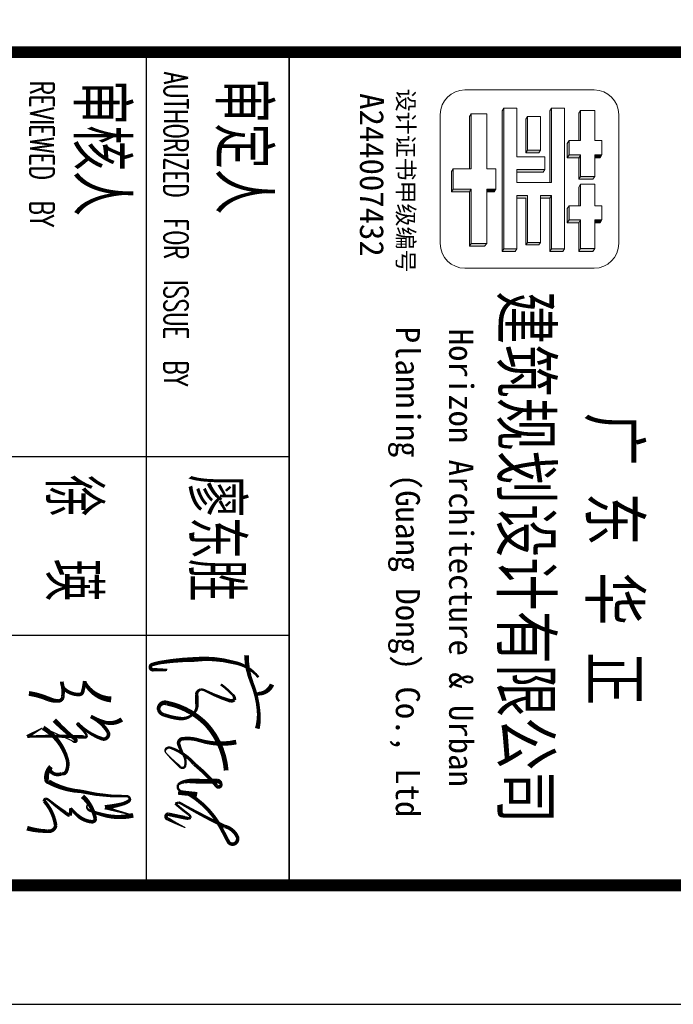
# Model space of a CAD drawing. Extents: x 1779708 to 7299578, y -1121471 to 88434.
# Tile 344 of 656: x 4717289 to 4725530, y -1084792 to -1072383. Entities that reach past the tile are written whole.
import ezdxf

# ---------------------------------------------------------------- set-up
doc = ezdxf.new("R2010")
doc.units = 0
doc.header["$LTSCALE"] = 1000
doc.header["$MEASUREMENT"] = 0
doc.layers.get('0').update_dxf_attribs({"linetype": 'CONTINUOUS'})
doc.layers.add('logo', color=81, linetype='CONTINUOUS', lineweight=18)
for name, color, linetype in [('PUB_TEXT', 7, 'CONTINUOUS'), ('PUB_TITLE', 4, 'CONTINUOUS'), ('修改', 6, 'CONTINUOUS'), ('电子签', 2, 'CONTINUOUS'), ('通-图框－文字', 4, 'CONTINUOUS')]:
    doc.layers.add(name, color=color, linetype=linetype)
doc.styles.add('-宋体', font='simhei.ttf', dxfattribs={"width": 0.7})
doc.styles.add('-黑体', font='simhei.ttf', dxfattribs={"width": 0.7})
doc.styles.add('dim_font', font='SIMPLEX.shx', dxfattribs={"width": 0.8})
doc.styles.add('仿宋', font='txt', dxfattribs={"width": 0.7})

# ---------------------------------------------------------------- blocks, each defined once
blk = doc.blocks.new('A$C6A191C33')
at = {"style": '-宋体'}
for s, height, p in [('设计证书甲级编号', 141.4, (32.2, 373.3)), ('A244007432', 202, (69, 58.7))]:
    blk.add_text(s, height=height, dxfattribs=at).set_placement(p)
blk = doc.blocks.new('A$C36B43F05')
at = {"layer": 'logo'}
h = blk.add_hatch(color=256, dxfattribs=at)
edge = h.paths.add_edge_path()
edge.add_line((44871, 9521), (44708, 9521))
edge.add_line((44708, 9521), (44708, 11294))
edge.add_line((44708, 11294), (44687, 11261))
edge.add_line((44687, 11261), (44687, 9488))
edge.add_line((44687, 9488), (44851, 9488))
edge.add_line((44851, 9488), (44871, 9521))
h = blk.add_hatch(color=256, dxfattribs=at)
edge = h.paths.add_edge_path()
edge.add_line((45287, 10356), (45308, 10356))
edge.add_line((45308, 10356), (45308, 11294))
edge.add_line((45308, 11294), (45287, 11261))
edge.add_line((45287, 11261), (45287, 10356))
h = blk.add_hatch(color=256, dxfattribs=at)
edge = h.paths.add_edge_path()
edge.add_line((44277, 10529), (44298, 10529))
edge.add_line((44298, 10529), (44298, 11224))
edge.add_line((44298, 11224), (44277, 11191))
edge.add_line((44277, 11191), (44277, 10529))
h = blk.add_hatch(color=256, dxfattribs=at)
edge = h.paths.add_edge_path()
edge.add_line((45172, 10765), (45008, 10765))
edge.add_line((45008, 10765), (45008, 11190))
edge.add_line((45008, 11190), (44987, 11157))
edge.add_line((44987, 11157), (44987, 10732))
edge.add_line((44987, 10732), (45151, 10732))
edge.add_line((45151, 10732), (45172, 10765))
h = blk.add_hatch(color=256, dxfattribs=at)
edge = h.paths.add_edge_path()
edge.add_line((45675, 11267), (45652, 11230))
edge.add_line((45652, 11230), (45652, 10885))
edge.add_line((45652, 10885), (45675, 10885))
edge.add_line((45675, 10885), (45675, 11267))
h = blk.add_hatch(color=256, dxfattribs=at)
edge = h.paths.add_edge_path()
edge.add_line((45855, 10435), (45675, 10435))
edge.add_line((45675, 10435), (45675, 10705))
edge.add_line((45675, 10705), (45531, 10705))
edge.add_line((45531, 10705), (45531, 10885))
edge.add_line((45531, 10885), (45508, 10849))
edge.add_line((45508, 10849), (45508, 10669))
edge.add_line((45508, 10669), (45652, 10669))
edge.add_line((45652, 10669), (45652, 10399))
edge.add_line((45652, 10399), (45832, 10399))
edge.add_line((45832, 10399), (45855, 10435))
edge.add_line((45855, 10435), (45855, 10435))
h = blk.add_hatch(color=256, dxfattribs=at)
edge = h.paths.add_edge_path()
edge.add_line((45945, 10705), (45855, 10705))
edge.add_line((45855, 10705), (45856, 10669))
edge.add_line((45856, 10669), (45923, 10669))
edge.add_line((45923, 10669), (45945, 10705))
h = blk.add_hatch(color=256, dxfattribs=at)
edge = h.paths.add_edge_path()
edge.add_line((44277, 9557), (44465, 9557))
edge.add_line((44465, 9557), (44496, 9590))
edge.add_line((44496, 9590), (44298, 9590))
edge.add_line((44298, 9590), (44298, 10273))
edge.add_line((44298, 10273), (44068, 10273))
edge.add_line((44068, 10273), (44068, 10529))
edge.add_line((44068, 10529), (44047, 10496))
edge.add_line((44047, 10496), (44047, 10240))
edge.add_line((44047, 10240), (44277, 10240))
edge.add_line((44277, 10240), (44277, 9557))
h = blk.add_hatch(color=256, dxfattribs=at)
edge = h.paths.add_edge_path()
edge.add_line((45226, 10520), (45206, 10487))
edge.add_line((45206, 10487), (44871, 10487))
edge.add_line((44871, 10487), (44871, 10520))
edge.add_line((44871, 10520), (45226, 10520))
h = blk.add_hatch(color=256, dxfattribs=at)
edge = h.paths.add_edge_path()
edge.add_line((45675, 10335), (45652, 10298))
edge.add_line((45652, 10298), (45652, 10065))
edge.add_line((45652, 10065), (45675, 10065))
edge.add_line((45675, 10065), (45675, 10335))
h = blk.add_hatch(color=256, dxfattribs=at)
edge = h.paths.add_edge_path()
edge.add_line((44608, 10273), (44496, 10273))
edge.add_line((44496, 10273), (44496, 10241))
edge.add_line((44496, 10241), (44587, 10241))
edge.add_line((44587, 10241), (44608, 10273))
edge.add_line((44608, 10273), (44608, 10273))
h = blk.add_hatch(color=256, dxfattribs=at)
edge = h.paths.add_edge_path()
edge.add_line((45172, 9603), (45008, 9603))
edge.add_line((45008, 9603), (45008, 10192))
edge.add_line((45008, 10192), (44871, 10192))
edge.add_line((44871, 10192), (44871, 10160))
edge.add_line((44871, 10160), (44987, 10160))
edge.add_line((44987, 10160), (44987, 9570))
edge.add_line((44987, 9570), (45151, 9570))
edge.add_line((45151, 9570), (45172, 9603))
h = blk.add_hatch(color=256, dxfattribs=at)
edge = h.paths.add_edge_path()
edge.add_line((45308, 10192), (45172, 10192))
edge.add_line((45172, 10192), (45172, 10160))
edge.add_line((45172, 10160), (45287, 10160))
edge.add_line((45287, 10160), (45287, 9488))
edge.add_line((45287, 9488), (45451, 9488))
edge.add_line((45451, 9488), (45472, 9521))
edge.add_line((45472, 9521), (45308, 9521))
edge.add_line((45308, 9521), (45308, 10192))
h = blk.add_hatch(color=256, dxfattribs=at)
edge = h.paths.add_edge_path()
edge.add_line((45531, 10065), (45508, 10028))
edge.add_line((45508, 10028), (45508, 9848))
edge.add_line((45508, 9848), (45652, 9848))
edge.add_line((45652, 9848), (45652, 9488))
edge.add_line((45652, 9488), (45832, 9488))
edge.add_line((45832, 9488), (45855, 9524))
edge.add_line((45855, 9524), (45675, 9524))
edge.add_line((45675, 9524), (45675, 9885))
edge.add_line((45675, 9885), (45531, 9885))
edge.add_line((45531, 9885), (45531, 10065))
h = blk.add_hatch(color=256, dxfattribs=at)
edge = h.paths.add_edge_path()
edge.add_line((45945, 9885), (45855, 9885))
edge.add_line((45855, 9885), (45855, 9849))
edge.add_line((45855, 9849), (45922, 9849))
edge.add_line((45922, 9849), (45945, 9885))
for p, q in [((44708, 11294), (44687, 11261)), ((44708, 11294), (44871, 11294)), ((44708, 11294), (44708, 9521)), ((44871, 11294), (44871, 10683)), ((45308, 11294), (45287, 11261)), ((45306, 11294), (45472, 11294)), ((45308, 11294), (45308, 10356)), ((45472, 11294), (45472, 9701)), ((44298, 11224), (44277, 11191)), ((44277, 10529), (44277, 11191)), ((44277, 11191), (44277, 10529)), ((44298, 11224), (44298, 10529)), ((44496, 11224), (44298, 11224)), ((44496, 10529), (44496, 11224)), ((44687, 11261), (44687, 9488)), ((45008, 11190), (44987, 11157)), ((45008, 11190), (45008, 10765)), ((45172, 11190), (45008, 11190)), ((45172, 10765), (45172, 11190)), ((45287, 11261), (45287, 10356)), ((45652, 11230), (45675, 11267)), ((45652, 10885), (45652, 11230)), ((45675, 11267), (45855, 11267)), ((45675, 10885), (45675, 11267)), ((45855, 11267), (45855, 10885)), ((44687, 9668), (44687, 11060)), ((44708, 9701), (44708, 11093)), ((44987, 10732), (44987, 11157)), ((45287, 10356), (45287, 11060)), ((45308, 10356), (45308, 11093)), ((45472, 11093), (45472, 11093)), ((45675, 11065), (45675, 11065)), ((45675, 11065), (45675, 10885)), ((45675, 10885), (45675, 11065)), ((45855, 10885), (45855, 11065)), ((44298, 11023), (44298, 10529)), ((44298, 10976), (44298, 10976)), ((44298, 10976), (44298, 10976)), ((44987, 10956), (44987, 10732)), ((45008, 10765), (45008, 10989)), ((45652, 10885), (45652, 11029)), ((45308, 10356), (45308, 10847)), ((45472, 10847), (45472, 9521)), ((45531, 10885), (45508, 10849)), ((45531, 10885), (45508, 10849)), ((45508, 10849), (45508, 10669)), ((45508, 10849), (45508, 10669)), ((45531, 10705), (45531, 10885)), ((45531, 10885), (45531, 10705)), ((45531, 10885), (45675, 10885)), ((45675, 10885), (45652, 10885)), ((45855, 10885), (45945, 10885)), ((45945, 10885), (45855, 10885)), ((45945, 10885), (45945, 10705)), ((44871, 10683), (45226, 10683)), ((45008, 10765), (44987, 10732)), ((45151, 10732), (44987, 10732)), ((45151, 10732), (44987, 10732)), ((45008, 10765), (45172, 10765)), ((45008, 10765), (45172, 10765)), ((45172, 10765), (45151, 10732)), ((45172, 10765), (45151, 10732)), ((45226, 10683), (45226, 10520)), ((45226, 10683), (45226, 10520)), ((45226, 10683), (45226, 10520)), ((45472, 10520), (45472, 10683)), ((45531, 10705), (45508, 10669)), ((45675, 10705), (45531, 10705)), ((45675, 10705), (45531, 10705)), ((45675, 10705), (45652, 10669)), ((45675, 10435), (45675, 10705)), ((45675, 10435), (45675, 10705)), ((45855, 10705), (45855, 10435)), ((45945, 10705), (45855, 10705)), ((45945, 10705), (45923, 10669)), ((45508, 10669), (45652, 10669)), ((45675, 10669), (45508, 10669)), ((45652, 10669), (45652, 10399)), ((45652, 10399), (45652, 10669)), ((45923, 10669), (45856, 10669)), ((44047, 10496), (44068, 10529)), ((44068, 10529), (44047, 10496)), ((44068, 10529), (44068, 10273)), ((44068, 10529), (44068, 10273)), ((44298, 10529), (44068, 10529)), ((44608, 10529), (44496, 10529)), ((44608, 10529), (44608, 10273)), ((44871, 10520), (44871, 10356)), ((45226, 10520), (44871, 10520)), ((44871, 10520), (45226, 10520)), ((44871, 10487), (44871, 10520)), ((44871, 10520), (44871, 10356)), ((45206, 10487), (44871, 10487)), ((44871, 10487), (45206, 10487)), ((45226, 10520), (45206, 10487)), ((45226, 10520), (45206, 10487)), ((45675, 10435), (45652, 10399)), ((45855, 10435), (45675, 10435)), ((45855, 10435), (45675, 10435)), ((45832, 10399), (45855, 10435)), ((45855, 10435), (45832, 10399)), ((45855, 10435), (45855, 10435)), ((44871, 10356), (45308, 10356)), ((45308, 10356), (45287, 10356)), ((45652, 10399), (45832, 10399)), ((45832, 10399), (45652, 10399)), ((45675, 10335), (45652, 10298)), ((45675, 10335), (45652, 10298)), ((45675, 10065), (45675, 10335)), ((45675, 10335), (45855, 10335)), ((45675, 10065), (45675, 10335)), ((45855, 10335), (45855, 10065)), ((44068, 10273), (44047, 10240)), ((44277, 10240), (44047, 10240)), ((44047, 10240), (44277, 10240)), ((44068, 10273), (44298, 10273)), ((44082, 10273), (44298, 10273)), ((44298, 10273), (44277, 10240)), ((44277, 9557), (44277, 10240)), ((44277, 10240), (44277, 9557)), ((44298, 10273), (44298, 9590)), ((44298, 10273), (44298, 9783)), ((44496, 10273), (44496, 10241)), ((44608, 10273), (44496, 10273)), ((44496, 9590), (44496, 10273)), ((44496, 10241), (44587, 10241)), ((44587, 10241), (44608, 10273)), ((44608, 10273), (44608, 10273)), ((44871, 10192), (44871, 9701)), ((45008, 10192), (44871, 10192)), ((44871, 10192), (45008, 10192)), ((44871, 10160), (44871, 10192)), ((44871, 9521), (44871, 10192)), ((45008, 9603), (45008, 10192)), ((45008, 10192), (45008, 9783)), ((45008, 10192), (45008, 9783)), ((45172, 10192), (45172, 9783)), ((45308, 10192), (45172, 10192)), ((45172, 10192), (45308, 10192)), ((45172, 10160), (45172, 10192)), ((45172, 9603), (45172, 10192)), ((45308, 10192), (45287, 10159)), ((45308, 9521), (45308, 10192)), ((45308, 10192), (45308, 9521)), ((45308, 9701), (45308, 10192)), ((45652, 10298), (45652, 10065)), ((45652, 10065), (45652, 10298)), ((44987, 10159), (44871, 10160)), ((44871, 10160), (44987, 10159)), ((44987, 9570), (44987, 10159)), ((44987, 10159), (44987, 9750)), ((45287, 10159), (45172, 10160)), ((45172, 10160), (45287, 10159)), ((45287, 9488), (45287, 10159)), ((45287, 10159), (45287, 9488)), ((45531, 10065), (45508, 10028)), ((45531, 10065), (45508, 10028)), ((45531, 9885), (45531, 10065)), ((45531, 10065), (45531, 9885)), ((45531, 10065), (45675, 10065)), ((45652, 10065), (45675, 10065)), ((45855, 10065), (45945, 10065)), ((45945, 10065), (45855, 10065)), ((45945, 10065), (45945, 9885)), ((45945, 10065), (45945, 9885)), ((45472, 10029), (45472, 9865)), ((45508, 10028), (45508, 9848)), ((45508, 10028), (45508, 9848)), ((45531, 9885), (45508, 9848)), ((45508, 9848), (45652, 9848)), ((45652, 9848), (45508, 9848)), ((45675, 9885), (45531, 9885)), ((45675, 9885), (45531, 9885)), ((45675, 9885), (45652, 9848)), ((45652, 9848), (45652, 9668)), ((45652, 9848), (45652, 9488)), ((45675, 9704), (45675, 9885)), ((45675, 9524), (45675, 9885)), ((45855, 9885), (45855, 9524)), ((45945, 9885), (45855, 9885)), ((45922, 9849), (45855, 9849)), ((45945, 9885), (45922, 9849)), ((44496, 9783), (44496, 9783)), ((44871, 9701), (44871, 9701)), ((44298, 9590), (44277, 9557)), ((44465, 9557), (44277, 9557)), ((44496, 9590), (44298, 9590)), ((44496, 9590), (44465, 9557)), ((45008, 9603), (44987, 9570)), ((45151, 9570), (44987, 9570)), ((45151, 9570), (44995, 9570)), ((45008, 9603), (45172, 9603)), ((45172, 9603), (45151, 9570)), ((44708, 9521), (44687, 9488)), ((44851, 9488), (44687, 9488)), ((44851, 9488), (44687, 9488)), ((44708, 9521), (44871, 9521)), ((44871, 9521), (44851, 9488)), ((45308, 9521), (45287, 9488)), ((45451, 9488), (45287, 9488)), ((45451, 9488), (45287, 9488)), ((45472, 9521), (45308, 9521)), ((45308, 9521), (45472, 9521)), ((45472, 9521), (45308, 9521)), ((45472, 9521), (45451, 9488)), ((45675, 9524), (45652, 9488)), ((45652, 9488), (45832, 9488)), ((45832, 9488), (45652, 9488)), ((45855, 9524), (45675, 9524)), ((45675, 9524), (45855, 9524)), ((45855, 9524), (45832, 9488)), ((45855, 9524), (45855, 9524))]:
    blk.add_line(p, q, dxfattribs=at)
blk.add_lwpolyline([(45847, 11526, -0.408151), (46157, 11215), (46157, 9587, -0.408151), (45847, 9276), (44218, 9276, -0.408151), (43907, 9587), (43907, 11215, -0.408151), (44218, 11526)], format="xyb", close=True, dxfattribs=at)
for points in [[(44871, 9521), (44708, 9521), (44708, 11294), (44687, 11261), (44687, 9488), (44851, 9488)], [(45287, 10356), (45308, 10356), (45308, 11294), (45287, 11261)], [(44277, 10529), (44298, 10529), (44298, 11224), (44277, 11191)], [(45172, 10765), (45008, 10765), (45008, 11190), (44987, 11157), (44987, 10732), (45151, 10732)], [(45675, 11267), (45652, 11230), (45652, 10885), (45675, 10885)], [(45945, 10705), (45855, 10705), (45856, 10669), (45923, 10669)], [(44277, 9557), (44465, 9557), (44496, 9590), (44298, 9590), (44298, 10273), (44068, 10273), (44068, 10529), (44047, 10496), (44047, 10240), (44277, 10240), (44277, 9557)], [(45172, 9603), (45008, 9603), (45008, 10192), (44871, 10192), (44871, 10160), (44987, 10160), (44987, 9570), (45151, 9570)], [(45308, 10192), (45172, 10192), (45172, 10160), (45287, 10160), (45287, 9488), (45451, 9488), (45472, 9521), (45308, 9521)], [(45531, 10065), (45508, 10028), (45508, 9848), (45652, 9848), (45652, 9488), (45832, 9488), (45855, 9524), (45675, 9524), (45675, 9885), (45531, 9885)], [(45945, 9885), (45855, 9885), (45855, 9849), (45922, 9849)]]:
    blk.add_lwpolyline(points, close=True, dxfattribs=at)
at = {"layer": 'PUB_TITLE'}
for p, q in [((40200, 12000), (40200, 1500)), ((42000, 1500), (42000, 12000))]:
    blk.add_line(p, q, dxfattribs=at)
blk.add_lwpolyline([(0, 0), (126150, 0), (126150, 178350), (0, 178350)], close=True, dxfattribs=at)
at = {"layer": 'PUB_TITLE', "const_width": 150}
blk.add_lwpolyline([(1500, 1500), (124650, 1500), (124650, 174600), (1500, 174600)], close=True, dxfattribs=at)
blk.add_lwpolyline([(124650, 12000), (1500, 12000)], dxfattribs=at)
at = {"layer": 'PUB_TITLE'}
for points in [[(42000, 12000), (42000, 1500)], [(42000, 6900), (29400, 6900)], [(42000, 4650), (29400, 4650)]]:
    blk.add_lwpolyline(points, dxfattribs=at)
at = {"layer": '电子签'}
for points in [[(41615, 4122, 30, 45, 0.184781), (41293, 4310, 45, 60, 0.092155), (40800, 4346, 60, 45, 0.033489), (40386, 4309, 45, 45, 0.03291), (40276, 4282, 45, 45, 0.944278), (40290, 4217, 45, 45, 0.007556), (40290, 4217, 45, 30, 0), (40464, 4214, 0, 0, 0)], [(41464, 4400, 60, 45, 0.091809), (41531, 4053, 45, 45, -0.076404), (41616, 3702, 45, 60, -0.084603), (41601, 3475, 60, 60, 1.039532)], [(39758, 3842, 75, 45, -0.247192), (39434, 4041, 45, 45, -0.132045), (39424, 4075, 45, 45, -0.034515), (39399, 3939, 45, 45, -0.338149), (39355, 3904, 45, 45, -0.193076), (39164, 3977, 45, 45, -0.156137), (39136, 4065, 45, 45, -0.088824), (39149, 3879, 45, 45, -0.381284), (39096, 3823, 45, 60, -0.098201), (38976, 3845, 60, 60, 0.063655), (38721, 3919, 60, 60, 5.555951)], [(41141, 4032, 30, 30, -0.053718), (41286, 3904, 30, 45, -0.314478), (41311, 3837, 45, 45, -0.157331), (41262, 3824, 45, 30, -0.043193), (40951, 3950, 30, 30, 0.155023), (40885, 3967, 30, 45, 0.341741), (40836, 3905, 45, 45, -0.004522), (40839, 3791, 45, 30, -0.261217), (40787, 3656, 30, 45, -0.213293), (40631, 3601, 45, 45, -0.061379), (40431, 3646, 45, 45, -0.24786), (40358, 3707, 45, 60, -0.583549), (40457, 3797, 60, 60, -0.151018), (40960, 3525, 60, 60, -0.164978), (41208, 2948, 60, 60, -0.056318)], [(41785, 4031, 60, 45, -0.327041), (41598, 3915, 45, 45, 1.316007)], [(39041, 3581, 60, 45, 0.033738), (39311, 3337, 45, 30, -0.703228), (39301, 3307, 30, 15, -0.218795), (39263, 3323, 15, 15, -0.001701), (38901, 3485, 60, 45, -0.186706), (39202, 3093, 45, 45, -0.183379), (39190, 2931, 45, 45, -0.383493), (39137, 2909, 45, 45, -0.316646), (39006, 2926, 45, 45, -0.368024), (38998, 2994, 60, 60, 0.245008), (38945, 2826, 60, 60, 0.333221), (38968, 2805, 60, 45, 0.113678), (39376, 2684, 45, 30, 0.064703), (39953, 2623, 30, 30, -0.275634), (39987, 2604, 30, 45, -0.443227), (39977, 2559, 45, 45, -0.070191), (39887, 2521, 45, 60, -0.02646), (39680, 2481, 45, 30, 0), (39811, 2442, 30, 15, 0), (40035, 2382, 60, 45, -0.137858), (39636, 2393, 45, 30, -0.030787), (39482, 2445, 30, 15, -0.640561), (39477, 2531, 15, 15, 0), (39397, 2622, 60, 45, -0.163108), (39558, 2339, 45, 45, -0.468432), (39510, 2301, 45, 45, -0.131023), (39359, 2360, 45, 30, -0.072844), (39249, 2473, 45, 45, -0.107963), (39237, 2381, 45, 45, -0.105878), (39186, 2410, 45, 30, -0.020312), (38977, 2570, 30, 30, 0.069667), (38936, 2594, 30, 45, 0.312264), (38916, 2560, 45, 45, -0.143223), (39059, 2252, 45, 45, -0.41006), (38958, 2182, 45, 60, -0.065907), (38698, 2219, 60, 60, -400.829791)], [(39892, 3591, 60, 45, -0.235253), (39670, 3556, 45, 45, -0.048503), (39501, 3628, 45, 45, -0.143864), (39721, 3428, 45, 45, -0.569528), (39652, 3343, 45, 30, -0.120767), (39355, 3528, 30, 30, 1.123766), (39332, 3523, 30, 30, -0.081293), (39451, 3391, 30, 45, -0.556039), (39419, 3369, 45, 30, 0.023181), (38699, 3373, 45, 30, 0), (38786, 3423, 30, 15, 0), (38891, 3482, 15, 15, 0)], [(41335, 3305, 60, 45, -0.12764), (40874, 3326, 45, 45, 0.112907), (40655, 3346, 45, 45, 0.465956), (40610, 3277, 45, 30, 0.058394), (40670, 3142, 30, 30, -0.191784), (40691, 3006, 30, 30, -0.327353), (40660, 2979, 30, 30, -0.288302), (40623, 2998, 30, 15, -0.038889), (40448, 3169, 15, 30, -0.393879), (40450, 3220, 30, 30, -0.287045), (40508, 3233, 30, 45, -0.136068), (40804, 3030, 45, 45, -0.042034), (41088, 2752, 45, 45, 0.897281), (41139, 2777, 45, 60, 0.357357), (41101, 2813, 60, 60, -0.016292), (40779, 2814, 60, 45, 0.079084), (40684, 2806, 45, 30, 0.154198), (40602, 2768, 30, 30, 0.545489), (40661, 2681, 30, 15, -0.011781), (40842, 2645, 60, 60, 0), (40602, 2671, 60, 60, 0)], [(40743, 2646, 45, 45, -0.139001), (41159, 2195, 45, 45, 0.005171), (41234, 2051, 45, 45, 0.435568), (41321, 2028, 45, 45, 0.382326), (41346, 2116, 45, 45, 0.226723), (41187, 2243, 45, 30, -0.020271), (40664, 2516, 30, 30, 0.049309), (40610, 2544, 30, 30, 0), (40566, 2529, 30, 30, 0.023464), (40733, 2394, 30, 30, -0.203022), (40761, 2350, 30, 45, -0.187391), (40695, 2350, 45, 45, -0.006584), (40479, 2396, 45, 45, 0.871812), (40469, 2339, 45, 30, 0), (40560, 2290, 30, 15, 0), (40692, 2226, 15, 15, 0)]]:
    blk.add_lwpolyline(points, format="xyseb", dxfattribs=at)
at = {"layer": 'PUB_TEXT', "xscale": 1.5, "yscale": 1.5, "zscale": 1.5, "rotation": 270}
blk.add_blockref('A$C6A191C33', (42806, 11587), dxfattribs=at)
at = {"layer": 'PUB_TEXT', "style": '-黑体', "width": 0.8}
for s, p in [('建筑规划设计有限公司', (44687, 8989)), ('广 东 华 正', (45801, 7457))]:
    blk.add_text(s, height=615, rotation=270, dxfattribs=at).set_placement(p)
at = {"layer": 'PUB_TEXT', "style": '-宋体'}
for s, p in [(' Planning (Guang Dong) Co., Ltd', (43347, 8746)), ('Horizon Architecture & Urban', (44019, 8514))]:
    blk.add_text(s, height=303, rotation=270, dxfattribs=at).set_placement(p)
at = {"layer": '通-图框－文字', "color": 4, "style": 'dim_font', "width": 0.65}
for s, p in [('AUTHORIZED  FOR  ISSUE  BY', (40425, 11750)), ('REVIEWED  BY', (38735, 11638))]:
    blk.add_text(s, height=300, rotation=270, dxfattribs=at).set_placement(p)
at = {"layer": '通-图框－文字'}
for s, style, width, p in [('审核人', '仿宋', 0.7, (39351, 11652)), ('审定人', '仿宋', 0.7, (41139, 11675)), ('徐  瑛', '-宋体', 0.65, (39000, 6675)), ('廖东胜', '-宋体', 0.65, (40800, 6675))]:
    blk.add_text(s, height=600, rotation=270, dxfattribs=dict(at, style=style, width=width)).set_placement(p)

msp = doc.modelspace()

# ---------------------------------------------------------------- block references
at = {"layer": '修改'}
msp.add_blockref('A$C36B43F05', (4678684.8, -1084792.1), dxfattribs=at)

doc.saveas('drawing.dxf')
